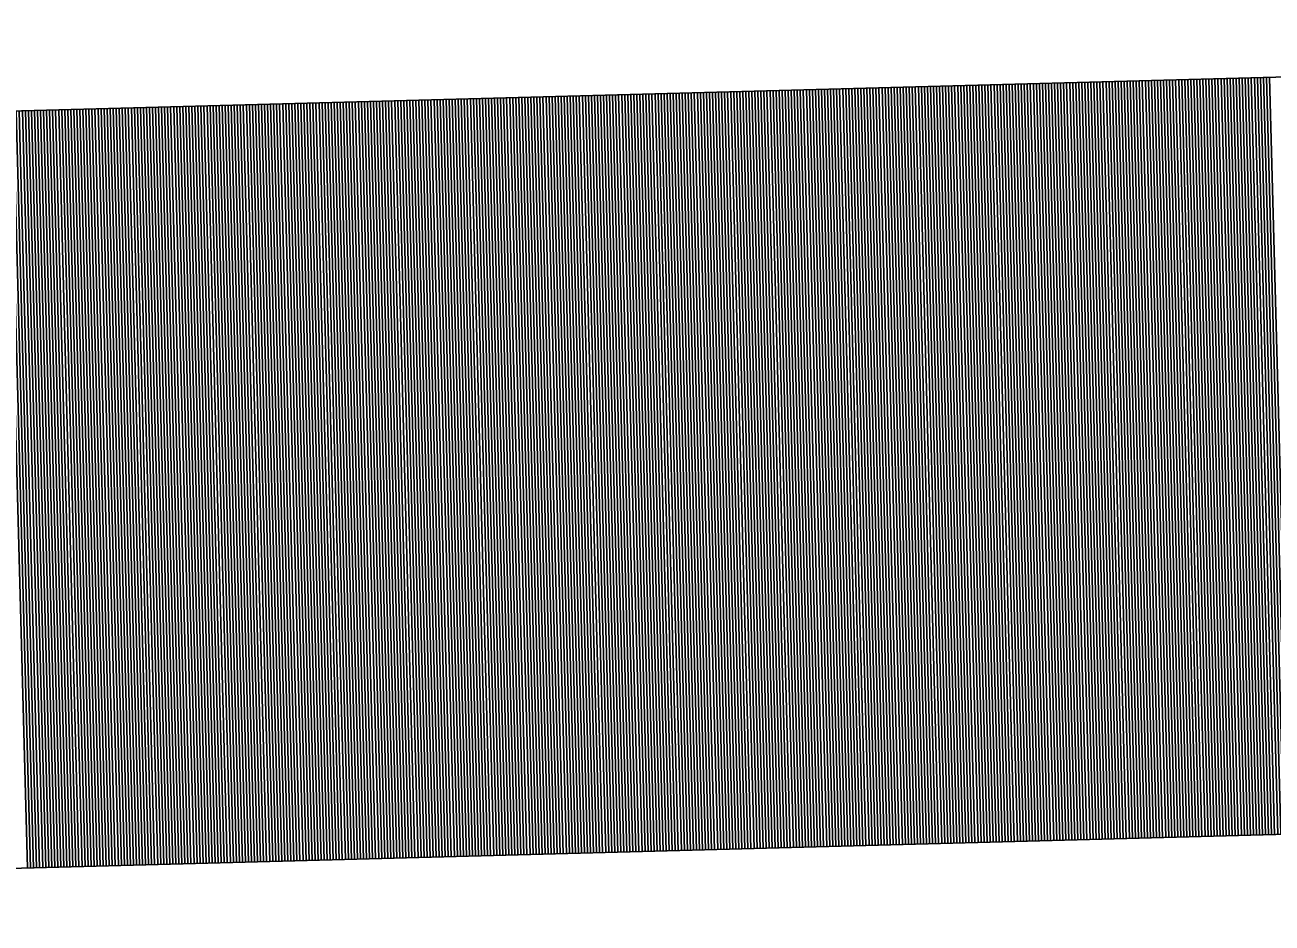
# Model space of a CAD drawing. Extents: x 1926836 to 1933254, y 596317 to 604524.
# Drawn here: x 1931259.803 to 1931264.018, y 598632.002 to 598635.036 of the extents above; entities that cross this region are included whole.
import ezdxf

# ---------------------------------------------------------------- set-up
doc = ezdxf.new("R2010")
doc.units = 0
doc.layers.add('Default', color=7, linetype='Continuous')

msp = doc.modelspace()

# ---------------------------------------------------------------- linework, layer by layer
at = {"layer": 'Default'}
for p, q in [((1931252.8342, 598634.5587), (1931270.6171, 598635.0361)), ((1931263.5997, 598634.8477), (1931263.6683, 598632.2905)), ((1931263.6099, 598634.848), (1931263.6786, 598632.2908)), ((1931263.6201, 598634.8483), (1931263.6888, 598632.2911)), ((1931263.6304, 598634.8486), (1931263.699, 598632.2913)), ((1931263.6406, 598634.8488), (1931263.7092, 598632.2916)), ((1931263.6508, 598634.8491), (1931263.7195, 598632.2919)), ((1931263.661, 598634.8494), (1931263.7297, 598632.2922)), ((1931263.6713, 598634.8497), (1931263.7399, 598632.2924)), ((1931263.6815, 598634.8499), (1931263.7502, 598632.2927)), ((1931263.6917, 598634.8502), (1931263.7604, 598632.293)), ((1931263.702, 598634.8505), (1931263.7706, 598632.2933)), ((1931263.7122, 598634.8508), (1931263.7808, 598632.2935)), ((1931263.7224, 598634.851), (1931263.7911, 598632.2938)), ((1931263.7327, 598634.8513), (1931263.8013, 598632.2941)), ((1931263.7429, 598634.8516), (1931263.8115, 598632.2944)), ((1931263.7531, 598634.8519), (1931263.8218, 598632.2946)), ((1931263.7633, 598634.8521), (1931263.832, 598632.2949)), ((1931263.7736, 598634.8524), (1931263.8422, 598632.2952)), ((1931263.7838, 598634.8527), (1931263.8524, 598632.2955)), ((1931263.794, 598634.853), (1931263.8627, 598632.2957)), ((1931263.8043, 598634.8532), (1931263.8729, 598632.296)), ((1931263.8145, 598634.8535), (1931263.8831, 598632.2963)), ((1931263.8247, 598634.8538), (1931263.8934, 598632.2966)), ((1931263.8349, 598634.8541), (1931263.9036, 598632.2968)), ((1931263.8452, 598634.8543), (1931263.9138, 598632.2971)), ((1931263.8554, 598634.8546), (1931263.924, 598632.2974)), ((1931263.8656, 598634.8549), (1931263.9343, 598632.2977)), ((1931263.8759, 598634.8552), (1931263.9445, 598632.2979)), ((1931263.8861, 598634.8554), (1931263.9547, 598632.2982)), ((1931263.8963, 598634.8557), (1931263.965, 598632.2985)), ((1931263.9065, 598634.856), (1931263.9752, 598632.2987)), ((1931263.9168, 598634.8563), (1931263.9854, 598632.299)), ((1931263.927, 598634.8565), (1931263.9956, 598632.2993)), ((1931263.9372, 598634.8568), (1931264.0059, 598632.2996)), ((1931263.9475, 598634.8571), (1931264.0161, 598632.2998)), ((1931263.9577, 598634.8573), (1931264.0263, 598632.3001)), ((1931263.9679, 598634.8576), (1931264.0366, 598632.3004)), ((1931263.9781, 598634.8579), (1931264.0468, 598632.3007)), ((1931263.9884, 598634.8582), (1931264.057, 598632.3009)), ((1931263.9986, 598634.8584), (1931264.0672, 598632.3012)), ((1931264.0088, 598634.8587), (1931264.0775, 598632.3015)), ((1931262.0347, 598634.8057), (1931262.1033, 598632.2485)), ((1931262.0449, 598634.806), (1931262.1135, 598632.2488)), ((1931262.0551, 598634.8063), (1931262.1238, 598632.249)), ((1931262.0653, 598634.8066), (1931262.134, 598632.2493)), ((1931262.0756, 598634.8068), (1931262.1442, 598632.2496)), ((1931262.0858, 598634.8071), (1931262.1544, 598632.2499)), ((1931262.096, 598634.8074), (1931262.1647, 598632.2501)), ((1931262.1063, 598634.8076), (1931262.1749, 598632.2504)), ((1931262.1165, 598634.8079), (1931262.1851, 598632.2507)), ((1931262.1267, 598634.8082), (1931262.1954, 598632.251)), ((1931262.1369, 598634.8085), (1931262.2056, 598632.2512)), ((1931262.1472, 598634.8087), (1931262.2158, 598632.2515)), ((1931262.1574, 598634.809), (1931262.226, 598632.2518)), ((1931262.1676, 598634.8093), (1931262.2363, 598632.2521)), ((1931262.1779, 598634.8096), (1931262.2465, 598632.2523)), ((1931262.1881, 598634.8098), (1931262.2567, 598632.2526)), ((1931262.1983, 598634.8101), (1931262.267, 598632.2529)), ((1931262.2085, 598634.8104), (1931262.2772, 598632.2532)), ((1931262.2188, 598634.8107), (1931262.2874, 598632.2534)), ((1931262.229, 598634.8109), (1931262.2976, 598632.2537)), ((1931262.2392, 598634.8112), (1931262.3079, 598632.254)), ((1931262.2495, 598634.8115), (1931262.3181, 598632.2543)), ((1931262.2597, 598634.8118), (1931262.3283, 598632.2545)), ((1931262.2699, 598634.812), (1931262.3386, 598632.2548)), ((1931262.2801, 598634.8123), (1931262.3488, 598632.2551)), ((1931262.2904, 598634.8126), (1931262.359, 598632.2554)), ((1931262.3006, 598634.8129), (1931262.3693, 598632.2556)), ((1931262.3108, 598634.8131), (1931262.3795, 598632.2559)), ((1931262.3211, 598634.8134), (1931262.3897, 598632.2562)), ((1931262.3313, 598634.8137), (1931262.3999, 598632.2565)), ((1931262.3415, 598634.814), (1931262.4102, 598632.2567)), ((1931262.3517, 598634.8142), (1931262.4204, 598632.257)), ((1931262.362, 598634.8145), (1931262.4306, 598632.2573)), ((1931262.3722, 598634.8148), (1931262.4409, 598632.2576)), ((1931262.3824, 598634.8151), (1931262.4511, 598632.2578)), ((1931262.3927, 598634.8153), (1931262.4613, 598632.2581)), ((1931262.4029, 598634.8156), (1931262.4715, 598632.2584)), ((1931262.4131, 598634.8159), (1931262.4818, 598632.2587)), ((1931262.4234, 598634.8162), (1931262.492, 598632.2589)), ((1931262.4336, 598634.8164), (1931262.5022, 598632.2592)), ((1931262.4438, 598634.8167), (1931262.5125, 598632.2595)), ((1931262.454, 598634.817), (1931262.5227, 598632.2598)), ((1931262.4643, 598634.8173), (1931262.5329, 598632.26)), ((1931262.4745, 598634.8175), (1931262.5431, 598632.2603)), ((1931262.4847, 598634.8178), (1931262.5534, 598632.2606)), ((1931262.495, 598634.8181), (1931262.5636, 598632.2609)), ((1931262.5052, 598634.8184), (1931262.5738, 598632.2611)), ((1931262.5154, 598634.8186), (1931262.5841, 598632.2614)), ((1931262.5256, 598634.8189), (1931262.5943, 598632.2617)), ((1931262.5359, 598634.8192), (1931262.6045, 598632.262)), ((1931262.5461, 598634.8195), (1931262.6147, 598632.2622)), ((1931262.5563, 598634.8197), (1931262.625, 598632.2625)), ((1931262.5666, 598634.82), (1931262.6352, 598632.2628)), ((1931262.5768, 598634.8203), (1931262.6454, 598632.2631)), ((1931262.587, 598634.8206), (1931262.6557, 598632.2633)), ((1931262.5972, 598634.8208), (1931262.6659, 598632.2636)), ((1931262.6075, 598634.8211), (1931262.6761, 598632.2639)), ((1931262.6177, 598634.8214), (1931262.6863, 598632.2642)), ((1931262.6279, 598634.8217), (1931262.6966, 598632.2644)), ((1931262.6382, 598634.8219), (1931262.7068, 598632.2647)), ((1931262.6484, 598634.8222), (1931262.717, 598632.265)), ((1931262.6586, 598634.8225), (1931262.7273, 598632.2653)), ((1931262.6688, 598634.8228), (1931262.7375, 598632.2655)), ((1931262.6791, 598634.823), (1931262.7477, 598632.2658)), ((1931262.6893, 598634.8233), (1931262.7579, 598632.2661)), ((1931262.6995, 598634.8236), (1931262.7682, 598632.2663)), ((1931262.7098, 598634.8239), (1931262.7784, 598632.2666)), ((1931262.72, 598634.8241), (1931262.7886, 598632.2669)), ((1931262.7302, 598634.8244), (1931262.7989, 598632.2672)), ((1931262.7404, 598634.8247), (1931262.8091, 598632.2674)), ((1931262.7507, 598634.8249), (1931262.8193, 598632.2677)), ((1931262.7609, 598634.8252), (1931262.8296, 598632.268)), ((1931262.7711, 598634.8255), (1931262.8398, 598632.2683)), ((1931262.7814, 598634.8258), (1931262.85, 598632.2685)), ((1931262.7916, 598634.826), (1931262.8602, 598632.2688)), ((1931262.8018, 598634.8263), (1931262.8705, 598632.2691)), ((1931262.812, 598634.8266), (1931262.8807, 598632.2694)), ((1931262.8223, 598634.8269), (1931262.8909, 598632.2696)), ((1931262.8325, 598634.8271), (1931262.9012, 598632.2699)), ((1931262.8427, 598634.8274), (1931262.9114, 598632.2702)), ((1931262.853, 598634.8277), (1931262.9216, 598632.2705)), ((1931262.8632, 598634.828), (1931262.9318, 598632.2707)), ((1931262.8734, 598634.8282), (1931262.9421, 598632.271)), ((1931262.8837, 598634.8285), (1931262.9523, 598632.2713)), ((1931262.8939, 598634.8288), (1931262.9625, 598632.2716)), ((1931262.9041, 598634.8291), (1931262.9728, 598632.2718)), ((1931262.9143, 598634.8293), (1931262.983, 598632.2721)), ((1931262.9246, 598634.8296), (1931262.9932, 598632.2724)), ((1931262.9348, 598634.8299), (1931263.0034, 598632.2727)), ((1931262.945, 598634.8302), (1931263.0137, 598632.2729)), ((1931262.9553, 598634.8304), (1931263.0239, 598632.2732)), ((1931262.9655, 598634.8307), (1931263.0341, 598632.2735)), ((1931262.9757, 598634.831), (1931263.0444, 598632.2738)), ((1931262.9859, 598634.8313), (1931263.0546, 598632.274)), ((1931262.9962, 598634.8315), (1931263.0648, 598632.2743)), ((1931263.0064, 598634.8318), (1931263.075, 598632.2746)), ((1931263.0166, 598634.8321), (1931263.0853, 598632.2749)), ((1931263.0269, 598634.8324), (1931263.0955, 598632.2751)), ((1931263.0371, 598634.8326), (1931263.1057, 598632.2754)), ((1931263.0473, 598634.8329), (1931263.116, 598632.2757)), ((1931263.0575, 598634.8332), (1931263.1262, 598632.276)), ((1931263.0678, 598634.8335), (1931263.1364, 598632.2762)), ((1931263.078, 598634.8337), (1931263.1466, 598632.2765)), ((1931263.0882, 598634.834), (1931263.1569, 598632.2768)), ((1931263.0985, 598634.8343), (1931263.1671, 598632.2771)), ((1931263.1087, 598634.8346), (1931263.1773, 598632.2773)), ((1931263.1189, 598634.8348), (1931263.1876, 598632.2776)), ((1931263.1291, 598634.8351), (1931263.1978, 598632.2779)), ((1931263.1394, 598634.8354), (1931263.208, 598632.2782)), ((1931263.1496, 598634.8357), (1931263.2182, 598632.2784)), ((1931263.1598, 598634.8359), (1931263.2285, 598632.2787)), ((1931263.1701, 598634.8362), (1931263.2387, 598632.279)), ((1931263.1803, 598634.8365), (1931263.2489, 598632.2793)), ((1931263.1905, 598634.8368), (1931263.2592, 598632.2795)), ((1931263.2007, 598634.837), (1931263.2694, 598632.2798)), ((1931263.211, 598634.8373), (1931263.2796, 598632.2801)), ((1931263.2212, 598634.8376), (1931263.2899, 598632.2804)), ((1931263.2314, 598634.8379), (1931263.3001, 598632.2806)), ((1931263.2417, 598634.8381), (1931263.3103, 598632.2809)), ((1931263.2519, 598634.8384), (1931263.3205, 598632.2812)), ((1931263.2621, 598634.8387), (1931263.3308, 598632.2815)), ((1931263.2724, 598634.839), (1931263.341, 598632.2817)), ((1931263.2826, 598634.8392), (1931263.3512, 598632.282)), ((1931263.2928, 598634.8395), (1931263.3615, 598632.2823)), ((1931263.303, 598634.8398), (1931263.3717, 598632.2825)), ((1931263.3133, 598634.8401), (1931263.3819, 598632.2828)), ((1931263.3235, 598634.8403), (1931263.3921, 598632.2831)), ((1931263.3337, 598634.8406), (1931263.4024, 598632.2834)), ((1931263.344, 598634.8409), (1931263.4126, 598632.2836)), ((1931263.3542, 598634.8411), (1931263.4228, 598632.2839)), ((1931263.3644, 598634.8414), (1931263.4331, 598632.2842)), ((1931263.3746, 598634.8417), (1931263.4433, 598632.2845)), ((1931263.3849, 598634.842), (1931263.4535, 598632.2847)), ((1931263.3951, 598634.8422), (1931263.4637, 598632.285)), ((1931263.4053, 598634.8425), (1931263.474, 598632.2853)), ((1931263.4156, 598634.8428), (1931263.4842, 598632.2856)), ((1931263.4258, 598634.8431), (1931263.4944, 598632.2858)), ((1931263.436, 598634.8433), (1931263.5047, 598632.2861)), ((1931263.4462, 598634.8436), (1931263.5149, 598632.2864)), ((1931263.4565, 598634.8439), (1931263.5251, 598632.2867)), ((1931263.4667, 598634.8442), (1931263.5353, 598632.2869)), ((1931263.4769, 598634.8444), (1931263.5456, 598632.2872)), ((1931263.4872, 598634.8447), (1931263.5558, 598632.2875)), ((1931263.4974, 598634.845), (1931263.566, 598632.2878)), ((1931263.5076, 598634.8453), (1931263.5763, 598632.288)), ((1931263.5178, 598634.8455), (1931263.5865, 598632.2883)), ((1931263.5281, 598634.8458), (1931263.5967, 598632.2886)), ((1931263.5383, 598634.8461), (1931263.6069, 598632.2889)), ((1931263.5485, 598634.8464), (1931263.6172, 598632.2891)), ((1931263.5588, 598634.8466), (1931263.6274, 598632.2894)), ((1931263.569, 598634.8469), (1931263.6376, 598632.2897)), ((1931263.5792, 598634.8472), (1931263.6479, 598632.29)), ((1931263.5894, 598634.8475), (1931263.6581, 598632.2902)), ((1931260.4594, 598634.7634), (1931260.528, 598632.2062)), ((1931260.4696, 598634.7637), (1931260.5383, 598632.2065)), ((1931260.4799, 598634.764), (1931260.5485, 598632.2068)), ((1931260.4901, 598634.7643), (1931260.5587, 598632.207)), ((1931260.5003, 598634.7645), (1931260.569, 598632.2073)), ((1931260.5105, 598634.7648), (1931260.5792, 598632.2076)), ((1931260.5208, 598634.7651), (1931260.5894, 598632.2079)), ((1931260.531, 598634.7654), (1931260.5996, 598632.2081)), ((1931260.5412, 598634.7656), (1931260.6099, 598632.2084)), ((1931260.5515, 598634.7659), (1931260.6201, 598632.2087)), ((1931260.5617, 598634.7662), (1931260.6303, 598632.209)), ((1931260.5719, 598634.7665), (1931260.6406, 598632.2092)), ((1931260.5821, 598634.7667), (1931260.6508, 598632.2095)), ((1931260.5924, 598634.767), (1931260.661, 598632.2098)), ((1931260.6026, 598634.7673), (1931260.6713, 598632.2101)), ((1931260.6128, 598634.7676), (1931260.6815, 598632.2103)), ((1931260.6231, 598634.7678), (1931260.6917, 598632.2106)), ((1931260.6333, 598634.7681), (1931260.7019, 598632.2109)), ((1931260.6435, 598634.7684), (1931260.7122, 598632.2112)), ((1931260.6537, 598634.7687), (1931260.7224, 598632.2114)), ((1931260.664, 598634.7689), (1931260.7326, 598632.2117)), ((1931260.6742, 598634.7692), (1931260.7429, 598632.212)), ((1931260.6844, 598634.7695), (1931260.7531, 598632.2123)), ((1931260.6947, 598634.7698), (1931260.7633, 598632.2125)), ((1931260.7049, 598634.77), (1931260.7735, 598632.2128)), ((1931260.7151, 598634.7703), (1931260.7838, 598632.2131)), ((1931260.7254, 598634.7706), (1931260.794, 598632.2134)), ((1931260.7356, 598634.7709), (1931260.8042, 598632.2136)), ((1931260.7458, 598634.7711), (1931260.8145, 598632.2139)), ((1931260.756, 598634.7714), (1931260.8247, 598632.2142)), ((1931260.7663, 598634.7717), (1931260.8349, 598632.2145)), ((1931260.7765, 598634.772), (1931260.8451, 598632.2147)), ((1931260.7867, 598634.7722), (1931260.8554, 598632.215)), ((1931260.797, 598634.7725), (1931260.8656, 598632.2153)), ((1931260.8072, 598634.7728), (1931260.8758, 598632.2156)), ((1931260.8174, 598634.7731), (1931260.8861, 598632.2158)), ((1931260.8276, 598634.7733), (1931260.8963, 598632.2161)), ((1931260.8379, 598634.7736), (1931260.9065, 598632.2164)), ((1931260.8481, 598634.7739), (1931260.9167, 598632.2166)), ((1931260.8583, 598634.7742), (1931260.927, 598632.2169)), ((1931260.8686, 598634.7744), (1931260.9372, 598632.2172)), ((1931260.8788, 598634.7747), (1931260.9474, 598632.2175)), ((1931260.889, 598634.775), (1931260.9577, 598632.2177)), ((1931260.8992, 598634.7752), (1931260.9679, 598632.218)), ((1931260.9095, 598634.7755), (1931260.9781, 598632.2183)), ((1931260.9197, 598634.7758), (1931260.9883, 598632.2186)), ((1931260.9299, 598634.7761), (1931260.9986, 598632.2188)), ((1931260.9402, 598634.7763), (1931261.0088, 598632.2191)), ((1931260.9504, 598634.7766), (1931261.019, 598632.2194)), ((1931260.9606, 598634.7769), (1931261.0293, 598632.2197)), ((1931260.9708, 598634.7772), (1931261.0395, 598632.2199)), ((1931260.9811, 598634.7774), (1931261.0497, 598632.2202)), ((1931260.9913, 598634.7777), (1931261.06, 598632.2205)), ((1931261.0015, 598634.778), (1931261.0702, 598632.2208)), ((1931261.0118, 598634.7783), (1931261.0804, 598632.221)), ((1931261.022, 598634.7785), (1931261.0906, 598632.2213)), ((1931261.0322, 598634.7788), (1931261.1009, 598632.2216)), ((1931261.0424, 598634.7791), (1931261.1111, 598632.2219)), ((1931261.0527, 598634.7794), (1931261.1213, 598632.2221)), ((1931261.0629, 598634.7796), (1931261.1316, 598632.2224)), ((1931261.0731, 598634.7799), (1931261.1418, 598632.2227)), ((1931261.0834, 598634.7802), (1931261.152, 598632.223)), ((1931261.0936, 598634.7805), (1931261.1622, 598632.2232)), ((1931261.1038, 598634.7807), (1931261.1725, 598632.2235)), ((1931261.1141, 598634.781), (1931261.1827, 598632.2238)), ((1931261.1243, 598634.7813), (1931261.1929, 598632.2241)), ((1931261.1345, 598634.7816), (1931261.2032, 598632.2243)), ((1931261.1447, 598634.7818), (1931261.2134, 598632.2246)), ((1931261.155, 598634.7821), (1931261.2236, 598632.2249)), ((1931261.1652, 598634.7824), (1931261.2338, 598632.2252)), ((1931261.1754, 598634.7827), (1931261.2441, 598632.2254)), ((1931261.1857, 598634.7829), (1931261.2543, 598632.2257)), ((1931261.1959, 598634.7832), (1931261.2645, 598632.226)), ((1931261.2061, 598634.7835), (1931261.2748, 598632.2263)), ((1931261.2163, 598634.7838), (1931261.285, 598632.2265)), ((1931261.2266, 598634.784), (1931261.2952, 598632.2268)), ((1931261.2368, 598634.7843), (1931261.3054, 598632.2271)), ((1931261.247, 598634.7846), (1931261.3157, 598632.2274)), ((1931261.2573, 598634.7849), (1931261.3259, 598632.2276)), ((1931261.2675, 598634.7851), (1931261.3361, 598632.2279)), ((1931261.2777, 598634.7854), (1931261.3464, 598632.2282)), ((1931261.2879, 598634.7857), (1931261.3566, 598632.2285)), ((1931261.2982, 598634.786), (1931261.3668, 598632.2287)), ((1931261.3084, 598634.7862), (1931261.377, 598632.229)), ((1931261.3186, 598634.7865), (1931261.3873, 598632.2293)), ((1931261.3289, 598634.7868), (1931261.3975, 598632.2296)), ((1931261.3391, 598634.7871), (1931261.4077, 598632.2298)), ((1931261.3493, 598634.7873), (1931261.418, 598632.2301)), ((1931261.3595, 598634.7876), (1931261.4282, 598632.2304)), ((1931261.3698, 598634.7879), (1931261.4384, 598632.2307)), ((1931261.38, 598634.7882), (1931261.4486, 598632.2309)), ((1931261.3902, 598634.7884), (1931261.4589, 598632.2312)), ((1931261.4005, 598634.7887), (1931261.4691, 598632.2315)), ((1931261.4107, 598634.789), (1931261.4793, 598632.2318)), ((1931261.4209, 598634.7893), (1931261.4896, 598632.232)), ((1931261.4311, 598634.7895), (1931261.4998, 598632.2323)), ((1931261.4414, 598634.7898), (1931261.51, 598632.2326)), ((1931261.4516, 598634.7901), (1931261.5203, 598632.2328)), ((1931261.4618, 598634.7904), (1931261.5305, 598632.2331)), ((1931261.4721, 598634.7906), (1931261.5407, 598632.2334)), ((1931261.4823, 598634.7909), (1931261.5509, 598632.2337)), ((1931261.4925, 598634.7912), (1931261.5612, 598632.2339)), ((1931261.5027, 598634.7914), (1931261.5714, 598632.2342)), ((1931261.513, 598634.7917), (1931261.5816, 598632.2345)), ((1931261.5232, 598634.792), (1931261.5919, 598632.2348)), ((1931261.5334, 598634.7923), (1931261.6021, 598632.235)), ((1931261.5437, 598634.7925), (1931261.6123, 598632.2353)), ((1931261.5539, 598634.7928), (1931261.6225, 598632.2356)), ((1931261.5641, 598634.7931), (1931261.6328, 598632.2359)), ((1931261.5744, 598634.7934), (1931261.643, 598632.2361)), ((1931261.5846, 598634.7936), (1931261.6532, 598632.2364)), ((1931261.5948, 598634.7939), (1931261.6635, 598632.2367)), ((1931261.605, 598634.7942), (1931261.6737, 598632.237)), ((1931261.6153, 598634.7945), (1931261.6839, 598632.2372)), ((1931261.6255, 598634.7947), (1931261.6941, 598632.2375)), ((1931261.6357, 598634.795), (1931261.7044, 598632.2378)), ((1931261.646, 598634.7953), (1931261.7146, 598632.2381)), ((1931261.6562, 598634.7956), (1931261.7248, 598632.2383)), ((1931261.6664, 598634.7958), (1931261.7351, 598632.2386)), ((1931261.6766, 598634.7961), (1931261.7453, 598632.2389)), ((1931261.6869, 598634.7964), (1931261.7555, 598632.2392)), ((1931261.6971, 598634.7967), (1931261.7657, 598632.2394)), ((1931261.7073, 598634.7969), (1931261.776, 598632.2397)), ((1931261.7176, 598634.7972), (1931261.7862, 598632.24)), ((1931261.7278, 598634.7975), (1931261.7964, 598632.2403)), ((1931261.738, 598634.7978), (1931261.8067, 598632.2405)), ((1931261.7482, 598634.798), (1931261.8169, 598632.2408)), ((1931261.7585, 598634.7983), (1931261.8271, 598632.2411)), ((1931261.7687, 598634.7986), (1931261.8373, 598632.2414)), ((1931261.7789, 598634.7989), (1931261.8476, 598632.2416)), ((1931261.7892, 598634.7991), (1931261.8578, 598632.2419)), ((1931261.7994, 598634.7994), (1931261.868, 598632.2422)), ((1931261.8096, 598634.7997), (1931261.8783, 598632.2425)), ((1931261.8198, 598634.8), (1931261.8885, 598632.2427)), ((1931261.8301, 598634.8002), (1931261.8987, 598632.243)), ((1931261.8403, 598634.8005), (1931261.9089, 598632.2433)), ((1931261.8505, 598634.8008), (1931261.9192, 598632.2436)), ((1931261.8608, 598634.8011), (1931261.9294, 598632.2438)), ((1931261.871, 598634.8013), (1931261.9396, 598632.2441)), ((1931261.8812, 598634.8016), (1931261.9499, 598632.2444)), ((1931261.8914, 598634.8019), (1931261.9601, 598632.2447)), ((1931261.9017, 598634.8022), (1931261.9703, 598632.2449)), ((1931261.9119, 598634.8024), (1931261.9806, 598632.2452)), ((1931261.9221, 598634.8027), (1931261.9908, 598632.2455)), ((1931261.9324, 598634.803), (1931262.001, 598632.2458)), ((1931261.9426, 598634.8033), (1931262.0112, 598632.246)), ((1931261.9528, 598634.8035), (1931262.0215, 598632.2463)), ((1931261.9631, 598634.8038), (1931262.0317, 598632.2466)), ((1931261.9733, 598634.8041), (1931262.0419, 598632.2469)), ((1931261.9835, 598634.8044), (1931262.0522, 598632.2471)), ((1931261.9937, 598634.8046), (1931262.0624, 598632.2474)), ((1931262.004, 598634.8049), (1931262.0726, 598632.2477)), ((1931262.0142, 598634.8052), (1931262.0828, 598632.248)), ((1931262.0244, 598634.8055), (1931262.0931, 598632.2482)), ((1931259.7434, 598634.7442), (1931259.812, 598632.187)), ((1931259.7536, 598634.7445), (1931259.8223, 598632.1873)), ((1931259.7638, 598634.7448), (1931259.8325, 598632.1875)), ((1931259.7741, 598634.745), (1931259.8427, 598632.1878)), ((1931259.7843, 598634.7453), (1931259.8529, 598632.1881)), ((1931259.7945, 598634.7456), (1931259.8632, 598632.1884)), ((1931259.8048, 598634.7459), (1931259.8734, 598632.1886)), ((1931259.815, 598634.7461), (1931259.8836, 598632.1889)), ((1931259.8252, 598634.7464), (1931259.8939, 598632.1892)), ((1931259.8354, 598634.7467), (1931259.9041, 598632.1895)), ((1931259.8457, 598634.747), (1931259.9143, 598632.1897)), ((1931259.8559, 598634.7472), (1931259.9245, 598632.19)), ((1931259.8661, 598634.7475), (1931259.9348, 598632.1903)), ((1931259.8764, 598634.7478), (1931259.945, 598632.1906)), ((1931259.8866, 598634.7481), (1931259.9552, 598632.1908)), ((1931259.8968, 598634.7483), (1931259.9655, 598632.1911)), ((1931259.907, 598634.7486), (1931259.9757, 598632.1914)), ((1931259.9173, 598634.7489), (1931259.9859, 598632.1917)), ((1931259.9275, 598634.7492), (1931259.9961, 598632.1919)), ((1931259.9377, 598634.7494), (1931260.0064, 598632.1922)), ((1931259.948, 598634.7497), (1931260.0166, 598632.1925)), ((1931259.9582, 598634.75), (1931260.0268, 598632.1928)), ((1931259.9684, 598634.7503), (1931260.0371, 598632.193)), ((1931259.9786, 598634.7505), (1931260.0473, 598632.1933)), ((1931259.9889, 598634.7508), (1931260.0575, 598632.1936)), ((1931259.9991, 598634.7511), (1931260.0677, 598632.1939)), ((1931260.0093, 598634.7514), (1931260.078, 598632.1941)), ((1931260.0196, 598634.7516), (1931260.0882, 598632.1944)), ((1931260.0298, 598634.7519), (1931260.0984, 598632.1947)), ((1931260.04, 598634.7522), (1931260.1087, 598632.195)), ((1931260.0502, 598634.7525), (1931260.1189, 598632.1952)), ((1931260.0605, 598634.7527), (1931260.1291, 598632.1955)), ((1931260.0707, 598634.753), (1931260.1393, 598632.1958)), ((1931260.0809, 598634.7533), (1931260.1496, 598632.1961)), ((1931260.0912, 598634.7536), (1931260.1598, 598632.1963)), ((1931260.1014, 598634.7538), (1931260.17, 598632.1966)), ((1931260.1116, 598634.7541), (1931260.1803, 598632.1969)), ((1931260.1218, 598634.7544), (1931260.1905, 598632.1972)), ((1931260.1321, 598634.7547), (1931260.2007, 598632.1974)), ((1931260.1423, 598634.7549), (1931260.211, 598632.1977)), ((1931260.1525, 598634.7552), (1931260.2212, 598632.198)), ((1931260.1628, 598634.7555), (1931260.2314, 598632.1983)), ((1931260.173, 598634.7558), (1931260.2416, 598632.1985)), ((1931260.1832, 598634.756), (1931260.2519, 598632.1988)), ((1931260.1934, 598634.7563), (1931260.2621, 598632.1991)), ((1931260.2037, 598634.7566), (1931260.2723, 598632.1993)), ((1931260.2139, 598634.7569), (1931260.2826, 598632.1996)), ((1931260.2241, 598634.7571), (1931260.2928, 598632.1999)), ((1931260.2344, 598634.7574), (1931260.303, 598632.2002)), ((1931260.2446, 598634.7577), (1931260.3132, 598632.2004)), ((1931260.2548, 598634.7579), (1931260.3235, 598632.2007)), ((1931260.2651, 598634.7582), (1931260.3337, 598632.201)), ((1931260.2753, 598634.7585), (1931260.3439, 598632.2013)), ((1931260.2855, 598634.7588), (1931260.3542, 598632.2015)), ((1931260.2957, 598634.759), (1931260.3644, 598632.2018)), ((1931260.306, 598634.7593), (1931260.3746, 598632.2021)), ((1931260.3162, 598634.7596), (1931260.3848, 598632.2024)), ((1931260.3264, 598634.7599), (1931260.3951, 598632.2026)), ((1931260.3367, 598634.7601), (1931260.4053, 598632.2029)), ((1931260.3469, 598634.7604), (1931260.4155, 598632.2032)), ((1931260.3571, 598634.7607), (1931260.4258, 598632.2035)), ((1931260.3673, 598634.761), (1931260.436, 598632.2037)), ((1931260.3776, 598634.7612), (1931260.4462, 598632.204)), ((1931260.3878, 598634.7615), (1931260.4564, 598632.2043)), ((1931260.398, 598634.7618), (1931260.4667, 598632.2046)), ((1931260.4083, 598634.7621), (1931260.4769, 598632.2048)), ((1931260.4185, 598634.7623), (1931260.4871, 598632.2051)), ((1931260.4287, 598634.7626), (1931260.4974, 598632.2054)), ((1931260.4389, 598634.7629), (1931260.5076, 598632.2057)), ((1931260.4492, 598634.7632), (1931260.5178, 598632.2059)), ((1931252.9028, 598632.0015), (1931270.6858, 598632.4789))]:
    msp.add_line(p, q, dxfattribs=at)

doc.saveas('drawing.dxf')
